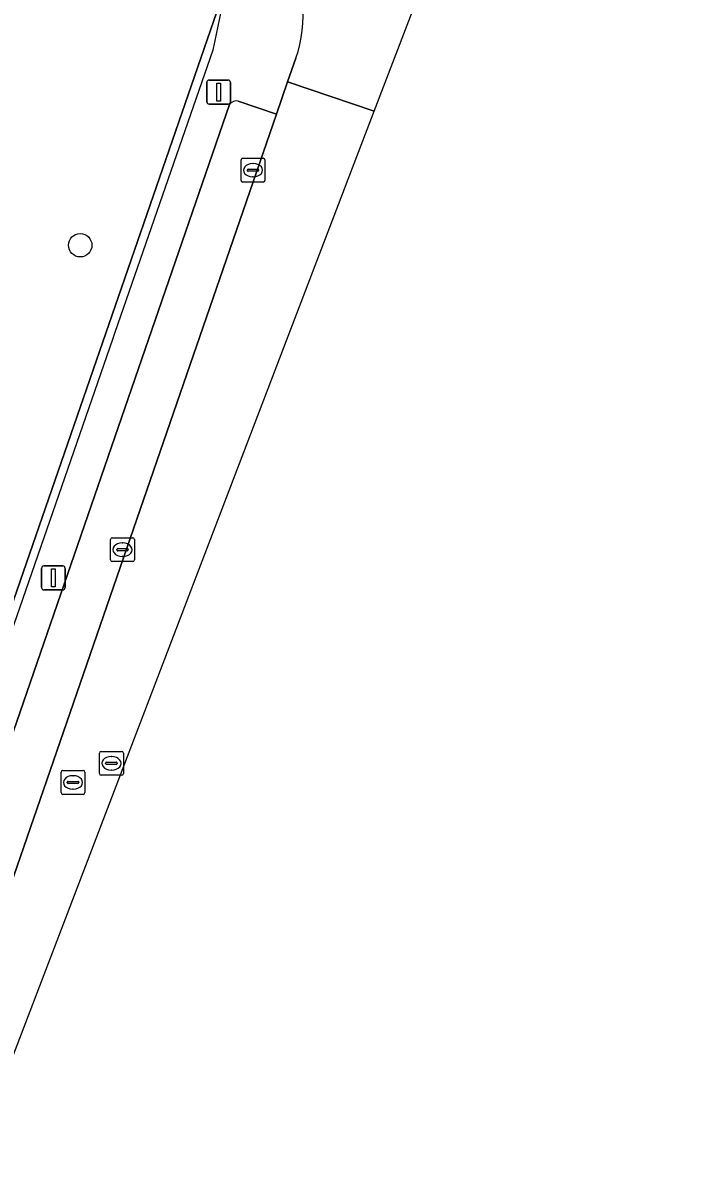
# Model space of a CAD drawing. Extents: x 162803 to 163818, y 381639 to 382475.
# Drawn here: x 163721.84 to 163749.35, y 381951.42 to 381999.14 of the extents above; entities that cross this region are included whole.
import ezdxf

# ---------------------------------------------------------------- set-up
doc = ezdxf.new("R2010")
doc.units = 0
for name, color, linetype in [('IMGEO_Boom', 7, 'Continuous'), ('IMGEO_Groenvoorziening', 7, 'Continuous'), ('IMGEO_Hek', 7, 'Continuous'), ('IMGEO_Kolk', 7, 'Continuous'), ('IMGEO_Lichtmast', 7, 'Continuous'), ('IMGEO_Parkeervlak_open', 7, 'Continuous'), ('IMGEO_Rijbaan_lokaal_open', 7, 'Continuous'), ('IMGEO_Rioolput', 7, 'Continuous'), ('IMGEO_Voetpad_open', 7, 'Continuous')]:
    doc.layers.add(name, color=color, linetype=linetype)

msp = doc.modelspace()

# ---------------------------------------------------------------- linework, layer by layer
at = {"layer": 'IMGEO_Boom'}
msp.add_circle((163724.237, 381989.85), 0.489, dxfattribs=at)
at = {"layer": 'IMGEO_Groenvoorziening'}
msp.add_lwpolyline([(163655.943, 381980.464), (163706.097, 381958.919), (163707.124, 381961.356), (163707.687, 381961.113), (163707.082, 381959.684), (163714.318, 381956.547), (163714.99, 381958.37), (163715.606, 381958.143), (163715.612, 381958.161), (163730.206, 382000.382)], dxfattribs=at)
at = {"layer": 'IMGEO_Hek'}
msp.add_lwpolyline([(163716.892, 382005.746), (163728.319, 382002.987), (163730.339, 382000.691), (163729.775, 381998.002), (163725.686, 381986.209), (163725.599, 381985.956), (163715.916, 381958.028)], dxfattribs=at)
at = {"layer": 'IMGEO_Kolk'}
for p, q in [((163730.957, 381992.56), (163730.957, 381993.412)), ((163731.032, 381993.486), (163731.884, 381993.486)), ((163731.958, 381993.412), (163731.958, 381992.56)), ((163731.216, 381992.98), (163731.216, 381992.992)), ((163731.654, 381992.943), (163731.256, 381992.943)), ((163731.259, 381993.029), (163731.657, 381993.029)), ((163731.445, 381993.266), (163731.47, 381993.266)), ((163731.7, 381992.992), (163731.7, 381992.98)), ((163731.884, 381992.486), (163731.032, 381992.486)), ((163731.468, 381992.706), (163731.443, 381992.706)), ((163725.579, 381977.631), (163726.431, 381977.631)), ((163725.504, 381976.705), (163725.504, 381977.557)), ((163725.763, 381977.125), (163725.763, 381977.137)), ((163725.806, 381977.174), (163726.204, 381977.174)), ((163725.992, 381977.411), (163726.017, 381977.411)), ((163726.247, 381977.137), (163726.247, 381977.125)), ((163726.505, 381977.557), (163726.505, 381976.705)), ((163726.201, 381977.088), (163725.803, 381977.088)), ((163726.015, 381976.851), (163725.99, 381976.851)), ((163726.431, 381976.631), (163725.579, 381976.631))]:
    msp.add_line(p, q, dxfattribs=at)
for points in [[(163730.957, 381992.56), (163730.957, 381993.412)], [(163731.032, 381993.486), (163731.884, 381993.486)], [(163731.958, 381993.412), (163731.958, 381992.56)], [(163731.884, 381992.486), (163731.032, 381992.486)], [(163725.579, 381977.631), (163726.431, 381977.631)], [(163725.504, 381976.705), (163725.504, 381977.557)], [(163726.505, 381977.557), (163726.505, 381976.705)], [(163726.431, 381976.631), (163725.579, 381976.631)]]:
    msp.add_lwpolyline(points, dxfattribs=at)
for centre, radius, start, end in [((163731.034, 381993.41), 0.0765, 91.552, 178.448), ((163731.034, 381993.41), 0.0765, 91.552, 178.448), ((163731.882, 381993.41), 0.0765, 1.552, 88.448), ((163731.882, 381993.41), 0.0765, 1.552, 88.448), ((163731.256, 381992.989), 0.0403, 85.8775, 175.7526), ((163731.253, 381992.979), 0.0366, 178.938, 274.7102), ((163731.657, 381992.986), 0.043, 264.8664, 352.4533), ((163731.661, 381992.991), 0.0386, 1.7309, 96.639), ((163731.034, 381992.562), 0.0765, 181.552, 268.448), ((163731.034, 381992.562), 0.0765, 181.552, 268.448), ((163731.882, 381992.562), 0.0765, 271.552, 358.448), ((163731.882, 381992.562), 0.0765, 271.552, 358.448), ((163725.581, 381977.555), 0.0765, 91.552, 178.448), ((163725.581, 381977.555), 0.0765, 91.552, 178.448), ((163726.429, 381977.555), 0.0765, 1.552, 88.448), ((163726.429, 381977.555), 0.0765, 1.552, 88.448), ((163725.803, 381977.134), 0.0403, 85.8775, 175.7526), ((163726.208, 381977.136), 0.0386, 1.7309, 96.639), ((163725.581, 381976.707), 0.0765, 181.552, 268.448), ((163725.581, 381976.707), 0.0765, 181.552, 268.448), ((163725.8, 381977.124), 0.0366, 178.938, 274.7102), ((163726.204, 381977.131), 0.043, 264.8664, 352.4533), ((163726.429, 381976.707), 0.0765, 271.552, 358.448), ((163726.429, 381976.707), 0.0765, 271.552, 358.448)]:
    msp.add_arc(centre, radius, start, end, dxfattribs=at)
for centre, major_axis, ratio, start_param, end_param in [((163731.444, 381992.986), (-0.387, 0.002), 0.722429, 4.712389, 7.853982), ((163731.469, 381992.986), (-0.39, 0.002), 0.717154, 1.570796, 4.712389), ((163725.991, 381977.131), (-0.387, 0.002), 0.722429, 4.712389, 7.853982), ((163726.016, 381977.131), (-0.39, 0.002), 0.717154, 1.570796, 4.712389)]:
    msp.add_ellipse(centre, major_axis=major_axis, ratio=ratio, start_param=start_param, end_param=end_param, dxfattribs=at)
at = {"layer": 'IMGEO_Lichtmast'}
for p, q in [((163729.627, 381996.748), (163730.417, 381996.748)), ((163730.417, 381996.748), (163729.627, 381996.748)), ((163729.527, 381995.848), (163729.527, 381996.648)), ((163729.527, 381996.648), (163729.527, 381995.848)), ((163730.517, 381996.648), (163730.517, 381995.848)), ((163730.517, 381995.848), (163730.517, 381996.648)), ((163730.417, 381995.748), (163729.627, 381995.748)), ((163729.627, 381995.748), (163730.417, 381995.748)), ((163722.619, 381975.551), (163722.619, 381976.351)), ((163722.619, 381976.351), (163722.619, 381975.551)), ((163722.719, 381976.451), (163723.509, 381976.451)), ((163723.509, 381976.451), (163722.719, 381976.451)), ((163723.609, 381976.351), (163723.609, 381975.551)), ((163723.609, 381975.551), (163723.609, 381976.351)), ((163723.509, 381975.451), (163722.719, 381975.451)), ((163722.719, 381975.451), (163723.509, 381975.451))]:
    msp.add_line(p, q, dxfattribs=at)
for points in [[(163729.947, 381996.623), (163730.097, 381996.623), (163730.097, 381995.873), (163729.947, 381995.873), (163729.947, 381996.623)], [(163723.039, 381976.326), (163723.189, 381976.326), (163723.189, 381975.576), (163723.039, 381975.576), (163723.039, 381976.326)]]:
    msp.add_lwpolyline(points, dxfattribs=at)
for centre, start, end in [((163729.627, 381996.648), 90, 180), ((163729.627, 381996.648), 90, 180), ((163730.417, 381996.648), 0, 90), ((163730.417, 381996.648), 360, 90), ((163729.627, 381995.848), 180, 270), ((163729.627, 381995.848), 180, 270), ((163730.417, 381995.848), 270, 0), ((163730.417, 381995.848), 270, 0), ((163722.719, 381976.351), 90, 180), ((163722.719, 381976.351), 90, 180), ((163723.509, 381976.351), 0, 90), ((163723.509, 381976.351), 360, 90), ((163722.719, 381975.551), 180, 270), ((163722.719, 381975.551), 180, 270), ((163723.509, 381975.551), 270, 0), ((163723.509, 381975.551), 270, 0)]:
    msp.add_arc(centre, 0.1, start, end, dxfattribs=at)
at = {"layer": 'IMGEO_Parkeervlak_open'}
for points in [[(163732.444, 381995.332), (163730.842, 381995.875)], [(163730.482, 381995.724), (163717.064, 381956.867), (163718.941, 381956.239), (163732.444, 381995.332)]]:
    msp.add_lwpolyline(points, dxfattribs=at)
msp.add_arc((163730.76, 381995.566), 0.32, 75.0997, 150.411, dxfattribs=at)
at = {"layer": 'IMGEO_Rijbaan_lokaal_open'}
for points in [[(163736.527, 381995.448), (163740.904, 382006.896), (163746.787, 382022.281), (163749.351, 382031.238), (163744.884, 382032.599), (163739.262, 382015.202)], [(163733.254, 381997.661), (163732.905, 381996.683), (163736.527, 381995.448)]]:
    msp.add_lwpolyline(points, dxfattribs=at)
msp.add_lwpolyline([(163721.244, 381955.481), (163736.527, 381995.448), (163732.905, 381996.683), (163732.444, 381995.332), (163718.941, 381956.239)], close=True, dxfattribs=at)
msp.add_arc((163727.561, 381999.53), 5.992, 341.8215, 72.9378, dxfattribs=at)
at = {"layer": 'IMGEO_Rioolput'}
for p, q in [((163725.04, 381967.779), (163725.04, 381968.631)), ((163725.115, 381968.705), (163725.967, 381968.705)), ((163726.041, 381968.631), (163726.041, 381967.779)), ((163725.299, 381968.199), (163725.299, 381968.211)), ((163725.737, 381968.162), (163725.339, 381968.162)), ((163725.342, 381968.248), (163725.74, 381968.248)), ((163725.528, 381968.485), (163725.553, 381968.485)), ((163725.783, 381968.211), (163725.783, 381968.199)), ((163723.435, 381966.981), (163723.435, 381967.833)), ((163723.51, 381967.907), (163724.362, 381967.907)), ((163723.923, 381967.687), (163723.948, 381967.687)), ((163724.436, 381967.833), (163724.436, 381966.981)), ((163725.967, 381967.705), (163725.115, 381967.705)), ((163725.551, 381967.925), (163725.526, 381967.925)), ((163723.694, 381967.401), (163723.694, 381967.413)), ((163724.132, 381967.364), (163723.734, 381967.364)), ((163723.737, 381967.45), (163724.135, 381967.45)), ((163723.946, 381967.127), (163723.921, 381967.127)), ((163724.178, 381967.413), (163724.178, 381967.401)), ((163724.362, 381966.907), (163723.51, 381966.907))]:
    msp.add_line(p, q, dxfattribs=at)
for points in [[(163725.04, 381967.779), (163725.04, 381968.631)], [(163725.115, 381968.705), (163725.967, 381968.705)], [(163726.041, 381968.631), (163726.041, 381967.779)], [(163723.435, 381966.981), (163723.435, 381967.833)], [(163723.51, 381967.907), (163724.362, 381967.907)], [(163724.436, 381967.833), (163724.436, 381966.981)], [(163725.967, 381967.705), (163725.115, 381967.705)], [(163724.362, 381966.907), (163723.51, 381966.907)]]:
    msp.add_lwpolyline(points, dxfattribs=at)
for centre, radius, start, end in [((163725.117, 381968.629), 0.0765, 91.552, 178.448), ((163725.117, 381968.629), 0.0765, 91.552, 178.448), ((163725.965, 381968.629), 0.0765, 1.552, 88.448), ((163725.965, 381968.629), 0.0765, 1.552, 88.448), ((163725.339, 381968.208), 0.0403, 85.8775, 175.7526), ((163725.336, 381968.198), 0.0366, 178.938, 274.7102), ((163725.74, 381968.205), 0.043, 264.8664, 352.4533), ((163725.744, 381968.21), 0.0386, 1.7309, 96.639), ((163723.512, 381967.831), 0.0765, 91.552, 178.448), ((163723.512, 381967.831), 0.0765, 91.552, 178.448), ((163724.36, 381967.831), 0.0765, 1.552, 88.448), ((163724.36, 381967.831), 0.0765, 1.552, 88.448), ((163725.117, 381967.781), 0.0765, 181.552, 268.448), ((163725.117, 381967.781), 0.0765, 181.552, 268.448), ((163725.965, 381967.781), 0.0765, 271.552, 358.448), ((163725.965, 381967.781), 0.0765, 271.552, 358.448), ((163723.734, 381967.41), 0.0403, 85.8775, 175.7526), ((163723.731, 381967.4), 0.0366, 178.938, 274.7102), ((163724.135, 381967.407), 0.043, 264.8664, 352.4533), ((163724.139, 381967.412), 0.0386, 1.7309, 96.639), ((163723.512, 381966.983), 0.0765, 181.552, 268.448), ((163723.512, 381966.983), 0.0765, 181.552, 268.448), ((163724.36, 381966.983), 0.0765, 271.552, 358.448), ((163724.36, 381966.983), 0.0765, 271.552, 358.448)]:
    msp.add_arc(centre, radius, start, end, dxfattribs=at)
for centre, major_axis, ratio, start_param, end_param in [((163725.527, 381968.205), (-0.387, 0.002), 0.722429, 4.712389, 7.853982), ((163725.552, 381968.205), (-0.39, 0.002), 0.717154, 1.570796, 4.712389), ((163723.922, 381967.407), (-0.387, 0.002), 0.722429, 4.712389, 7.853982), ((163723.947, 381967.407), (-0.39, 0.002), 0.717154, 1.570796, 4.712389)]:
    msp.add_ellipse(centre, major_axis=major_axis, ratio=ratio, start_param=start_param, end_param=end_param, dxfattribs=at)
at = {"layer": 'IMGEO_Voetpad_open'}
for points in [[(163730.206, 382000.382), (163715.612, 381958.161), (163715.606, 381958.143), (163714.65, 381955.378), (163714.611, 381955.275), (163713.852, 381953.247), (163713.839, 381953.211), (163695.585, 381904.316), (163695.579, 381904.299), (163694.991, 381902.724), (163693.937, 381899.904), (163693.924, 381899.868), (163693.457, 381898.613), (163693.449, 381898.593), (163689.895, 381889.074), (163691.406, 381888.452), (163693.745, 381894.657), (163694.057, 381894.805)], [(163730.842, 381995.875), (163732.444, 381995.332), (163732.905, 381996.683), (163733.254, 381997.661)], [(163715.074, 381951.3), (163717.064, 381956.867), (163730.482, 381995.724)]]:
    msp.add_lwpolyline(points, dxfattribs=at)
for centre, radius, start, end in [((163727.561, 381999.53), 5.992, 341.8215, 72.9378), ((163730.76, 381995.566), 0.32, 75.0997, 150.411)]:
    msp.add_arc(centre, radius, start, end, dxfattribs=at)

doc.saveas('drawing.dxf')
